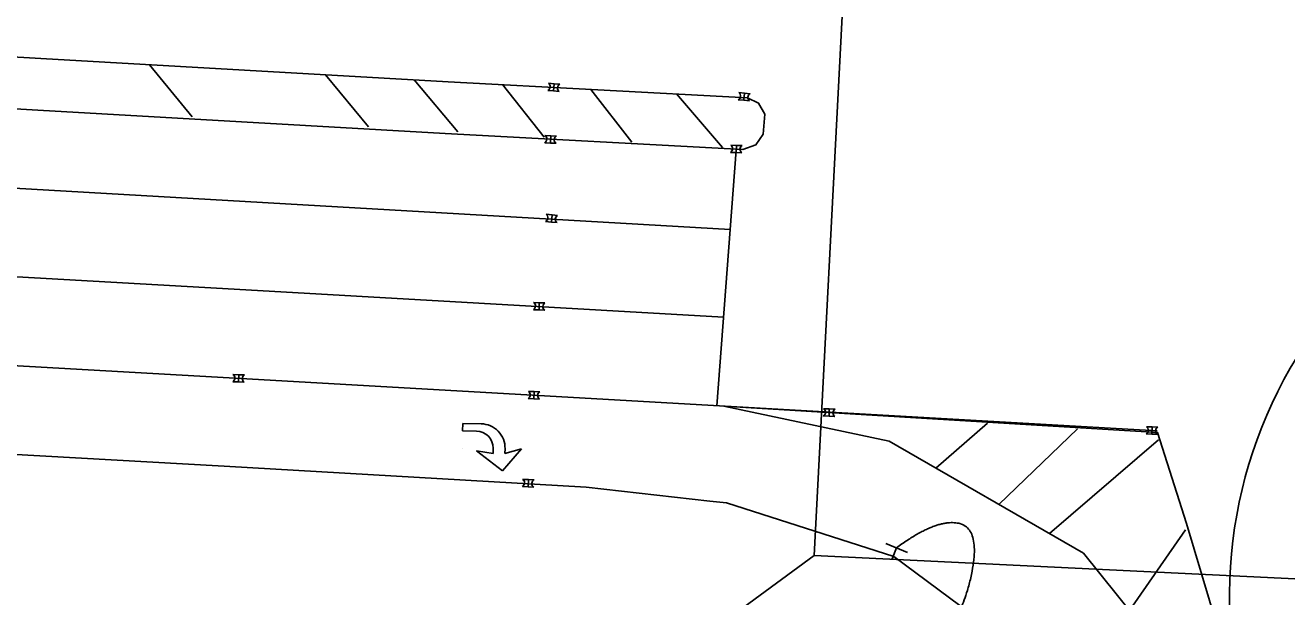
# Model space of a CAD drawing. Extents: x 1847379 to 1850904, y 217032 to 220169.
# Drawn here: x 1848740.8 to 1848911.4, y 218799.7 to 218877.1 of the extents above; entities that cross this region are included whole.
import ezdxf

# ---------------------------------------------------------------- set-up
doc = ezdxf.new("R2010")
doc.units = 0
for name, color, linetype in [('PM_P_Cells', 7, 'Continuous'), ('PM_P_Channelizing_Line', 7, 'Continuous'), ('PM_P_CL_Double_Solid', 7, 'Continuous'), ('PM_P_Dotted_Line', 7, 'Continuous'), ('PM_P_Edge_Line', 7, 'Continuous'), ('PM_P_Lane_Line', 7, 'Continuous'), ('PM_P_Stop_Line', 7, 'Continuous'), ('PM_P_Transverse_Line', 7, 'Continuous'), ('SG_X_Wiring', 7, 'Continuous'), ('SN_X_Public', 7, 'Continuous')]:
    doc.layers.add(name, color=color, linetype=linetype)

msp = doc.modelspace()

# ---------------------------------------------------------------- linework, layer by layer
at = {"layer": 'PM_P_Cells'}
for p, q in [((1848811.45, 218868.23), (1848812.22, 218868.16)), ((1848811.45, 218868.23), (1848812.22, 218868.16)), ((1848812.31, 218869.14), (1848811.54, 218869.21)), ((1848811.54, 218869.21), (1848812.31, 218869.14)), ((1848812.22, 218868.16), (1848812.31, 218869.14)), ((1848812.22, 218868.16), (1848812.99, 218868.1)), ((1848812.31, 218869.14), (1848813.08, 218869.07)), ((1848838.06, 218867.86), (1848837.3, 218867.93)), ((1848837.3, 218867.93), (1848838.06, 218867.86)), ((1848837.97, 218866.89), (1848838.06, 218867.86)), ((1848838.06, 218867.86), (1848838.83, 218867.79)), ((1848837.21, 218866.96), (1848837.97, 218866.89)), ((1848837.21, 218866.96), (1848837.97, 218866.89)), ((1848837.97, 218866.89), (1848838.74, 218866.82)), ((1848811.03, 218861.14), (1848811.8, 218861.11)), ((1848811.03, 218861.14), (1848811.8, 218861.11)), ((1848811.84, 218862.09), (1848811.07, 218862.11)), ((1848811.07, 218862.11), (1848811.84, 218862.09)), ((1848811.8, 218861.11), (1848811.84, 218862.09)), ((1848811.8, 218861.11), (1848812.57, 218861.08)), ((1848811.84, 218862.09), (1848812.61, 218862.06)), ((1848836.96, 218860.79), (1848836.19, 218860.82)), ((1848836.19, 218860.82), (1848836.96, 218860.79)), ((1848836.92, 218859.82), (1848836.96, 218860.79)), ((1848836.96, 218860.79), (1848837.73, 218860.77)), ((1848836.15, 218859.85), (1848836.92, 218859.82)), ((1848836.15, 218859.85), (1848836.92, 218859.82)), ((1848836.92, 218859.82), (1848837.69, 218859.79)), ((1848811.16, 218850.49), (1848811.93, 218850.42)), ((1848811.16, 218850.49), (1848811.93, 218850.42)), ((1848812.02, 218851.4), (1848811.25, 218851.47)), ((1848811.25, 218851.47), (1848812.02, 218851.4)), ((1848811.93, 218850.42), (1848812.02, 218851.4)), ((1848812.02, 218851.4), (1848812.78, 218851.33)), ((1848811.93, 218850.42), (1848812.7, 218850.35)), ((1848809.5, 218838.56), (1848810.27, 218838.54)), ((1848809.5, 218838.56), (1848810.27, 218838.54)), ((1848810.3, 218839.51), (1848809.53, 218839.54)), ((1848809.53, 218839.54), (1848810.3, 218839.51)), ((1848810.27, 218838.54), (1848810.3, 218839.51)), ((1848810.27, 218838.54), (1848811.04, 218838.51)), ((1848810.3, 218839.51), (1848811.07, 218839.48)), ((1848768.85, 218828.82), (1848769.62, 218828.79)), ((1848768.85, 218828.82), (1848769.62, 218828.79)), ((1848769.65, 218829.77), (1848768.88, 218829.79)), ((1848768.88, 218829.79), (1848769.65, 218829.77)), ((1848769.62, 218828.79), (1848769.65, 218829.77)), ((1848769.62, 218828.79), (1848770.39, 218828.76)), ((1848769.65, 218829.77), (1848770.42, 218829.74)), ((1848809.59, 218827.48), (1848808.82, 218827.5)), ((1848808.82, 218827.5), (1848809.59, 218827.48)), ((1848809.55, 218826.5), (1848809.59, 218827.48)), ((1848809.59, 218827.48), (1848810.36, 218827.45)), ((1848808.78, 218826.53), (1848809.55, 218826.5)), ((1848808.78, 218826.53), (1848809.55, 218826.5)), ((1848809.55, 218826.5), (1848810.32, 218826.47)), ((1848849.52, 218825.13), (1848848.75, 218825.16)), ((1848848.75, 218825.16), (1848849.52, 218825.13)), ((1848849.48, 218824.16), (1848849.52, 218825.13)), ((1848849.52, 218825.13), (1848850.29, 218825.1)), ((1848848.71, 218824.18), (1848849.48, 218824.16)), ((1848848.71, 218824.18), (1848849.48, 218824.16)), ((1848849.48, 218824.16), (1848850.26, 218824.13)), ((1848799.93, 218822.15), (1848799.94, 218823.15)), ((1848801.8, 218822.13), (1848799.93, 218822.15)), ((1848799.94, 218823.15), (1848802.42, 218823.12)), ((1848892.37, 218821.75), (1848893.14, 218821.72)), ((1848892.37, 218821.75), (1848893.14, 218821.72)), ((1848893.18, 218822.7), (1848892.41, 218822.73)), ((1848892.41, 218822.73), (1848893.18, 218822.7)), ((1848893.14, 218821.72), (1848893.18, 218822.7)), ((1848893.14, 218821.72), (1848893.91, 218821.7)), ((1848893.18, 218822.7), (1848893.95, 218822.67)), ((1848799.91, 218819.81), (1848799.91, 218819.81)), ((1848804.06, 218819.11), (1848804.07, 218819.81)), ((1848805.67, 218819.76), (1848805.66, 218819.09)), ((1848805.32, 218816.76), (1848801.83, 218819.46)), ((1848801.83, 218819.46), (1848804.06, 218819.11)), ((1848807.91, 218819.74), (1848805.32, 218816.76)), ((1848805.66, 218819.09), (1848807.91, 218819.74)), ((1848807.91, 218819.74), (1848807.91, 218819.74)), ((1848808.82, 218815.58), (1848808.05, 218815.6)), ((1848808.05, 218815.6), (1848808.82, 218815.58)), ((1848808.78, 218814.6), (1848808.82, 218815.58)), ((1848808.82, 218815.58), (1848809.59, 218815.55)), ((1848808.01, 218814.63), (1848808.78, 218814.6)), ((1848808.01, 218814.63), (1848808.78, 218814.6)), ((1848808.78, 218814.6), (1848809.55, 218814.57))]:
    msp.add_line(p, q, dxfattribs=at)
for centre, radius, start, end in [((1848811.19, 218868.75), 0.576, 296.8063, 52.8586), ((1848811.19, 218868.75), 0.576, 296.8063, 52.8586), ((1848813.34, 218868.55), 0.576, 116.8063, 232.8586), ((1848836.95, 218867.47), 0.576, 296.8063, 52.8586), ((1848836.95, 218867.47), 0.576, 296.8063, 52.8586), ((1848839.09, 218867.28), 0.576, 116.8063, 232.8586), ((1848810.74, 218861.64), 0.576, 299.9028, 55.9551), ((1848810.74, 218861.64), 0.576, 299.9028, 55.9551), ((1848812.89, 218861.56), 0.576, 119.9028, 235.9551), ((1848835.86, 218860.35), 0.576, 299.9028, 55.9551), ((1848835.86, 218860.35), 0.576, 299.9028, 55.9551), ((1848838.01, 218860.27), 0.576, 119.9028, 235.9551), ((1848810.9, 218851.01), 0.576, 296.8063, 52.8586), ((1848810.9, 218851.01), 0.576, 296.8063, 52.8586), ((1848813.04, 218850.81), 0.576, 116.8063, 232.8586), ((1848809.21, 218839.06), 0.576, 299.9028, 55.9551), ((1848809.21, 218839.06), 0.576, 299.9028, 55.9551), ((1848811.36, 218838.99), 0.576, 119.9028, 235.9551), ((1848768.56, 218829.32), 0.576, 299.9028, 55.9551), ((1848768.56, 218829.32), 0.576, 299.9028, 55.9551), ((1848770.71, 218829.24), 0.576, 119.9028, 235.9551), ((1848808.5, 218827.03), 0.576, 299.9028, 55.9551), ((1848808.5, 218827.03), 0.576, 299.9028, 55.9551), ((1848810.65, 218826.95), 0.576, 119.9028, 235.9551), ((1848848.43, 218824.68), 0.576, 299.9028, 55.9551), ((1848848.43, 218824.68), 0.576, 299.9028, 55.9551), ((1848850.58, 218824.6), 0.576, 119.9028, 235.9551), ((1848801.77, 218819.83), 2.3, 359.4564, 89.4564), ((1848802.39, 218819.84), 3.28, 358.5479, 89.4564), ((1848892.08, 218822.25), 0.576, 299.9028, 55.9551), ((1848892.08, 218822.25), 0.576, 299.9028, 55.9551), ((1848894.23, 218822.17), 0.576, 119.9028, 235.9551), ((1848807.72, 218815.13), 0.576, 299.9028, 55.9551), ((1848807.72, 218815.13), 0.576, 299.9028, 55.9551), ((1848809.87, 218815.05), 0.576, 119.9028, 235.9551)]:
    msp.add_arc(centre, radius, start, end, dxfattribs=at)
at = {"layer": 'PM_P_Channelizing_Line'}
for points in [[(1848893.84, 218822.16), (1848768.36, 218829.35), (1848699.2, 218833.28), (1848609.68, 218838.48), (1848556.05, 218841.87), (1848494.16, 218846.05), (1848452.97, 218848.49), (1848409.58, 218851.32)], [(1848911.03, 218765.37), (1848897.81, 218809.62), (1848893.91, 218821.93), (1848835.25, 218825.52), (1848857.61, 218820.78), (1848883.89, 218805.62), (1848902.29, 218782.73), (1848911.26, 218764.42)]]:
    msp.add_lwpolyline(points, dxfattribs=at)
at = {"layer": 'PM_P_CL_Double_Solid'}
for points in [[(1848092.4, 218893.94), (1848142.1, 218891.52), (1848192.74, 218889.17), (1848244.1, 218886.91), (1848292.7, 218884.63), (1848342.36, 218882.33), (1848384.68, 218880.9), (1848410.72, 218884.71), (1848435.62, 218888.6), (1848446.29, 218889.11), (1848496.28, 218886.67), (1848532.23, 218884.71), (1848581.34, 218881.58), (1848635.08, 218878.63), (1848691.11, 218875.57), (1848742.91, 218872.53), (1848797.97, 218869.41), (1848838.45, 218867.24), (1848839.96, 218866.49), (1848840.79, 218865.04), (1848840.57, 218862.3), (1848839.59, 218860.87), (1848837.82, 218860.26)], [(1848559.13, 218875.98), (1848580.93, 218874.59), (1848634.7, 218871.64), (1848690.71, 218868.59), (1848742.51, 218865.54), (1848797.58, 218862.42), (1848837.82, 218860.26)]]:
    msp.add_lwpolyline(points, dxfattribs=at)
at = {"layer": 'PM_P_Dotted_Line'}
msp.add_arc((1848965.57, 218799.82), 61.94, 89.125, 194.5243, dxfattribs=at)
at = {"layer": 'PM_P_Edge_Line'}
for p, q in [((1848816.62, 218814.57), (1848833.37, 218812.67)), ((1848833.37, 218812.67), (1848835.61, 218812.42)), ((1848835.61, 218812.42), (1848858.25, 218805.17)), ((1848858.25, 218805.17), (1848868.73, 218797.37))]:
    msp.add_line(p, q, dxfattribs=at)
msp.add_lwpolyline([(1848816.62, 218814.57), (1848767.67, 218817.37), (1848698.52, 218821.29), (1848608.95, 218826.5), (1848555.27, 218829.89), (1848493.4, 218834.07), (1848452.22, 218836.51), (1848408.8, 218839.34)], dxfattribs=at)
at = {"layer": 'PM_P_Lane_Line'}
msp.add_line((1848558.52, 218865.36), (1848836.12, 218849.43), dxfattribs=at)
msp.add_lwpolyline([(1848835.23, 218837.54), (1848769.04, 218841.33), (1848699.89, 218845.26), (1848610.41, 218850.46), (1848556.83, 218853.84), (1848494.92, 218858.02), (1848453.72, 218860.46), (1848410.36, 218863.29)], dxfattribs=at)
at = {"layer": 'PM_P_Stop_Line'}
msp.add_line((1848836.93, 218860.13), (1848834.33, 218825.57), dxfattribs=at)
at = {"layer": 'PM_P_Transverse_Line'}
for p, q in [((1848757.57, 218871.7), (1848763.34, 218864.68)), ((1848787.22, 218863.31), (1848781.41, 218870.34)), ((1848793.39, 218869.66), (1848799.28, 218862.61)), ((1848810.95, 218861.92), (1848805.31, 218869.01)), ((1848817.26, 218868.37), (1848822.8, 218861.22)), ((1848835.06, 218860.5), (1848828.85, 218867.75)), ((1848863.93, 218817.13), (1848870.92, 218823.2)), ((1848883.07, 218822.43), (1848872.44, 218812.22)), ((1848879.28, 218808.27), (1848894.05, 218820.94)), ((1848897.69, 218808.79), (1848890.12, 218797.86))]:
    msp.add_line(p, q, dxfattribs=at)
at = {"layer": 'SG_X_Wiring'}
for q in [(1848852.77, 218907.83), (1848835.76, 218796.68), (1848945.32, 218800.54)]:
    msp.add_line((1848847.49, 218805.29), q, dxfattribs=at)
at = {"layer": 'SN_X_Public'}
for p, q in [((1848857.14, 218806.94), (1848860.1, 218805.73)), ((1848858.62, 218806.34), (1848858.02, 218804.86))]:
    msp.add_line(p, q, dxfattribs=at)
for points in [[(1848949.85, 218847.48), (1848938.73, 218843.63), (1848921.54, 218831.73), (1848922.68, 218757.56), (1848923.54, 218734.09), (1848886.76, 218738.28)], [(1848858.62, 218806.34), (1848864.01, 218810.35), (1848870.11, 218808.95), (1848867.24, 218795.89), (1848858.93, 218789.23), (1848855.77, 218777.52)]]:
    msp.add_open_spline(points, degree=2, dxfattribs=at)

doc.saveas('drawing.dxf')
